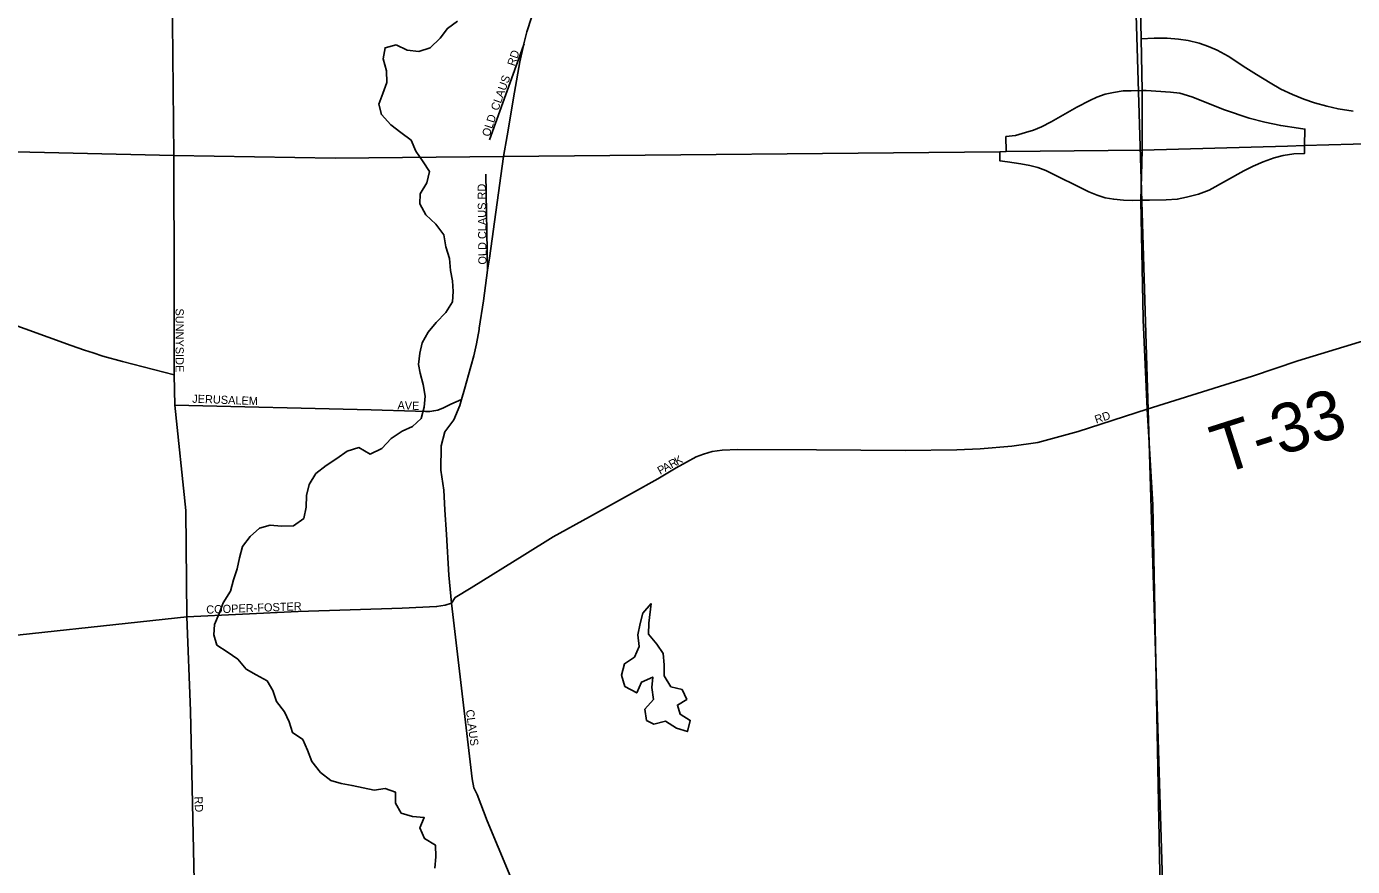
# Model space of a CAD drawing. Extents: x 1857828 to 2277390, y 930619 to 1324581.
# Drawn here: x 2021284 to 2029384, y 1235618 to 1240751 of the extents above; entities that cross this region are included whole.
import ezdxf

# ---------------------------------------------------------------- set-up
doc = ezdxf.new("R2010")
doc.units = 0
for name, color, linetype in [('GM_X_City_Street', 7, 'Continuous'), ('GM_X_City_Street_Text', 7, 'Continuous'), ('GM_X_Corporation', 7, 'Continuous'), ('GM_X_County_Road', 7, 'Continuous'), ('GM_X_Interchange_Ramps', 7, 'Continuous'), ('GM_X_Minor_Lake', 7, 'Continuous'), ('GM_X_Minor_River', 7, 'Continuous'), ('GM_X_State_Route', 7, 'Continuous'), ('GM_X_Township_Road', 7, 'Continuous'), ('GM_X_Township_Road_Text', 7, 'Continuous')]:
    doc.layers.add(name, color=color, linetype=linetype)

msp = doc.modelspace()

# ---------------------------------------------------------------- linework, layer by layer
at = {"layer": 'GM_X_City_Street'}
for points in [[(2024048.9, 1238900.4), (2024049.2, 1238902), (2024050, 1238907.3), (2024075.3, 1239074.8), (2024101.2, 1239261.1), (2024111.6, 1239335.8), (2024198.1, 1239955.5), (2024220.3, 1240083), (2024264.6, 1240350.1), (2024298.8, 1240534.9), (2024320.4, 1240634.8), (2024320.9, 1240637.3), (2024341, 1240717.6), (2024369.1, 1240806), (2024391.2, 1240876.3), (2024417.3, 1240946.6), (2024451.5, 1241030.9), (2024499.6, 1241147.5), (2024561.9, 1241286), (2024605.6, 1241369.3), (2024605.7, 1241369.3)], [(2022185.7, 1239170), (2022185.1, 1239961.8), (2022173.7, 1240983.2), (2022173.7, 1240983.3)], [(2024111.7, 1240058.1), (2024320.4, 1240634.8), (2024323.8, 1240644.4)], [(2024101.2, 1239261.1), (2024089.9, 1239849.5)], [(2018444.3, 1239511), (2018471.8, 1239511.2), (2018520, 1239511.6), (2018558, 1239511.9), (2018598.2, 1239506.2), (2018674.4, 1239498.8), (2018816.8, 1239477.9), (2019918.3, 1239314.3), (2020219.4, 1239258.5), (2020279.6, 1239246.9), (2020307.7, 1239243.1), (2020337.8, 1239235.3), (2020400.1, 1239215.8), (2020733.6, 1239098), (2021557.5, 1238801.5), (2021637.9, 1238774), (2021692.2, 1238756.4), (2021750.4, 1238736.8), (2021870.9, 1238703.7), (2022186.2, 1238621.9)], [(2022186.2, 1238621.9), (2022185.7, 1239170), (2022185.7, 1239170)], [(2024366.4, 1235254.4), (2024097.5, 1235897.9), (2024036.8, 1236058.2), (2024017.3, 1236099.4), (2024006.5, 1236153.5), (2023879.6, 1237228.3), (2023863.5, 1237399.4), (2023850.5, 1237646.4), (2023839.7, 1237798), (2023833.2, 1237917.2), (2023815.8, 1238040.7), (2023818.2, 1238189), (2023839.7, 1238274.7), (2023894.5, 1238347.7), (2023930.6, 1238434.1), (2023941.6, 1238470.7), (2023960.7, 1238534.5), (2023998.9, 1238673), (2024017, 1238739.4), (2024033.1, 1238811.6), (2024048.9, 1238900.4)], [(2022264.3, 1237144.8), (2022258, 1237793.7), (2022190, 1238437.1), (2022186.2, 1238621.9)], [(2022190, 1238437.1), (2023389.4, 1238409), (2023659.8, 1238399.8), (2023721.8, 1238399.3), (2023747.9, 1238397.9), (2023771.8, 1238402.5), (2023797.7, 1238407.2), (2023831.4, 1238420.1), (2023876.9, 1238443.3), (2023941.6, 1238470.7)], [(2022264.3, 1237144.8), (2022944.8, 1237176.2), (2023579.1, 1237197.3), (2023789.3, 1237206), (2023841.3, 1237214.7), (2023879.6, 1237228.3), (2023902.5, 1237262.3), (2024001.6, 1237321.4), (2024328.8, 1237525), (2024501.6, 1237632.8), (2024723.1, 1237754.2), (2024979.3, 1237896.6), (2025141, 1237987.4), (2025252.9, 1238054.8), (2025316.2, 1238088.9), (2025374.7, 1238120.9), (2025420.2, 1238137.7), (2025473.3, 1238153.4), (2025532.9, 1238161.5), (2025630.4, 1238165.3), (2026109.8, 1238164.2), (2026652.5, 1238161), (2026967.2, 1238164.7), (2027110.8, 1238170.7), (2027304.1, 1238187.5), (2027461.2, 1238209.7), (2027708.8, 1238276.9), (2028129.2, 1238413.4)], [(2016561.2, 1237189.1), (2016789, 1237171), (2017071.1, 1237176.2), (2017235.2, 1237176.3), (2017481.6, 1237168.4), (2017757.8, 1237165.3), (2018088.4, 1237151.6), (2018350.8, 1237144.1), (2018408.9, 1237141.6), (2018509.2, 1237132), (2018669.7, 1237114), (2018902.5, 1237091.8), (2019705.3, 1236995.5), (2020008.4, 1236959), (2020096.8, 1236947.2), (2020150.9, 1236942.5), (2020193, 1236939.6), (2020257.1, 1236937.2), (2020359, 1236943.7), (2020556.7, 1236964.8), (2020866.2, 1236992.6), (2022264.3, 1237144.8)], [(2022352.1, 1233549.1), (2022286.2, 1236569.5), (2022264.3, 1237144.8)]]:
    msp.add_lwpolyline(points, dxfattribs=at)
at = {"layer": 'GM_X_Corporation'}
msp.add_lwpolyline([(2026939.9, 1245626.5), (2027005.9, 1242780), (2025571.8, 1242786.6), (2025475.9, 1242205.5), (2028039.8, 1241561.9), (2028248.7, 1234721.2), (2028212.9, 1233663.7), (2027037.1, 1233774.1), (2025714.9, 1233901.8), (2025486.4, 1233852.4), (2025206.1, 1233746.5), (2024956.2, 1233540.3), (2024724.5, 1233324.1), (2024277.4, 1233160.2), (2024107.7, 1233097.9), (2022866.1, 1232643.5), (2020437.9, 1231414.6)], dxfattribs=at)
at = {"layer": 'GM_X_County_Road'}
for points in [[(2028099.3, 1240098.8), (2028099.5, 1240359.1), (2028093.8, 1240675.3), (2028073.4, 1241639.2)], [(2028094, 1239578.5), (2028091.9, 1239689.5), (2028099.2, 1239994.6), (2028099.3, 1240098.8)], [(2028105.4, 1238968), (2028094, 1239578.5)], [(2028129.2, 1238413.4), (2028105.6, 1238958.7), (2028105.4, 1238968)], [(2028352.1, 1229876), (2028237.7, 1232794.6), (2028224.6, 1234721.6), (2028164.3, 1237828.4), (2028129.2, 1238413.4)]]:
    msp.add_lwpolyline(points, dxfattribs=at)
at = {"layer": 'GM_X_Interchange_Ramps'}
for points in [[(2028099.5, 1240359.1), (2028032.3, 1240357), (2027982.5, 1240356.8), (2027924.5, 1240347.5), (2027874, 1240337.1), (2027823.5, 1240319.3), (2027779, 1240298.5), (2027700.3, 1240258.4), (2027544.5, 1240167.8), (2027485.1, 1240138.1), (2027436.1, 1240117.3), (2027387.1, 1240102.5), (2027324.8, 1240084.7), (2027267.3, 1240078.3), (2027268.2, 1239986.1)], [(2029091.5, 1240022.7), (2029093.3, 1240124.2), (2029054.2, 1240129.2), (2028945.8, 1240145.6), (2028847.8, 1240166.4), (2028752.8, 1240191.6), (2028602.9, 1240242.1), (2028402.5, 1240320.8), (2028329.8, 1240343.1), (2028271.9, 1240350.5), (2028124.4, 1240359.9), (2028099.5, 1240359.1)], [(2027230.4, 1239985.7), (2027230.9, 1239929), (2027277.2, 1239924.3), (2027357.4, 1239912.4), (2027412.3, 1239902), (2027462.8, 1239890.2), (2027510.3, 1239870.8), (2027773.1, 1239740.2), (2027825, 1239719.4), (2027874, 1239704.5), (2027926, 1239695.6), (2027986.1, 1239688.9), (2028042.6, 1239688.6), (2028091.9, 1239689.5)], [(2028091.9, 1239689.5), (2028144.1, 1239690.5), (2028246.6, 1239691.2), (2028313.4, 1239695.7), (2028369.8, 1239707.5), (2028442.6, 1239725.3), (2028509.4, 1239750.6), (2028720.2, 1239869.4), (2028776.6, 1239897.6), (2028839, 1239924.3), (2028905.8, 1239948.1), (2028960.7, 1239962.9), (2029026, 1239971.8), (2029090.7, 1239974), (2029091.5, 1240022.7)]]:
    msp.add_lwpolyline(points, dxfattribs=at)
at = {"layer": 'GM_X_Minor_Lake'}
for points in [[(2025100.7, 1237225.4), (2025048.7, 1237165.3), (2025033.2, 1237102.9), (2025019.7, 1237034.4), (2025026.3, 1236962.2), (2024998.7, 1236897.6), (2024936.8, 1236856.9), (2024919.3, 1236788.4), (2024940, 1236718.3), (2025012.6, 1236678.8), (2025042.1, 1236745.3), (2025110.1, 1236776.1), (2025104.6, 1236711.7), (2025115.2, 1236639.5), (2025061.6, 1236578.7), (2025072.1, 1236510.5)], [(2025072.1, 1236510.5), (2025116.5, 1236488.8), (2025188.6, 1236505.6), (2025255.2, 1236464), (2025321.6, 1236442.5), (2025339.1, 1236510.9), (2025276.6, 1236548.6), (2025260, 1236604.7), (2025317.9, 1236639.3), (2025289.4, 1236699.3), (2025221, 1236716.8), (2025180.3, 1236782.7), (2025179.7, 1236851.1), (2025173.1, 1236919.3), (2025134.5, 1236977.2), (2025083.9, 1237037), (2025085.3, 1237105.4), (2025100.7, 1237225.4)]]:
    msp.add_lwpolyline(points, dxfattribs=at)
at = {"layer": 'GM_X_Minor_River'}
for points in [[(2023917.1, 1240783.6), (2023855.3, 1240738.8), (2023811.6, 1240680.2), (2023749.9, 1240621.3), (2023681.8, 1240598.6), (2023609.5, 1240606), (2023543, 1240639.6)], [(2023543, 1240639.6), (2023474.9, 1240620.8), (2023463.4, 1240552.4), (2023484.1, 1240480.3), (2023484.7, 1240408), (2023461.1, 1240341.4), (2023435.6, 1240276.9), (2023452.2, 1240212.8), (2023508.9, 1240149), (2023571.5, 1240103.3), (2023634.1, 1240055.7), (2023662.7, 1239989.7), (2023707.4, 1239923.8), (2023746.1, 1239863.8), (2023730.6, 1239795.4), (2023689, 1239728.7), (2023687.5, 1239666.4), (2023724.1, 1239600.4), (2023784.8, 1239542.7), (2023833.5, 1239476.8), (2023846.2, 1239404.6), (2023868.8, 1239332.5), (2023873.4, 1239260.2), (2023886, 1239196.1), (2023890.6, 1239131.8), (2023887.1, 1239067.5), (2023845.4, 1239002.8), (2023787.7, 1238942), (2023738.1, 1238883.3), (2023700.5, 1238818.6), (2023686.9, 1238754.2), (2023679.5, 1238685.8), (2023689.9, 1238631.7), (2023706.6, 1238563.5), (2023719.2, 1238491.3), (2023713.7, 1238425), (2023696.2, 1238356.5), (2023642.4, 1238305.8), (2023578.4, 1238279.1), (2023512.6, 1238234.3), (2023454.9, 1238171.5), (2023382.9, 1238138.7), (2023314.3, 1238178.2), (2023242.3, 1238155.5), (2023180.4, 1238110.7), (2023114.6, 1238067.9), (2023052.7, 1238019.1), (2023011.1, 1237952.4), (2022995.6, 1237886), (2022992.2, 1237813.6), (2022978.7, 1237745.2), (2022914.9, 1237700.4), (2022842.6, 1237697.7), (2022772.3, 1237703.1), (2022708.3, 1237686.5), (2022650.5, 1237633.7), (2022602.8, 1237573), (2022585.3, 1237504.5), (2022571.8, 1237436.1), (2022548.3, 1237369.6), (2022530.8, 1237301.1), (2022485.2, 1237228.4), (2022461.7, 1237163.9), (2022432.1, 1237097.3), (2022428.6, 1237033), (2022447.2, 1236970.8), (2022509.8, 1236929.2), (2022574.3, 1236885.6), (2022627, 1236823.8), (2022687.5, 1236790.2), (2022754.1, 1236752.6), (2022788.7, 1236694.7), (2022811.3, 1236626.6), (2022860, 1236562.7), (2022888.6, 1236502.7), (2022909.2, 1236436.6), (2022971.8, 1236395), (2023000.4, 1236328.9), (2023027, 1236260.9), (2023079.8, 1236193), (2023144.4, 1236143.4), (2023206.8, 1236125.9), (2023273.1, 1236112.4), (2023341.5, 1236099), (2023407.8, 1236085.5), (2023476, 1236094.2), (2023538.4, 1236072.6), (2023538.9, 1236006.3), (2023573.5, 1235944.4), (2023642, 1235922.9), (2023714.3, 1235917.5), (2023686.7, 1235855), (2023715.3, 1235788.9), (2023781.9, 1235749.4), (2023784.5, 1235677.1), (2023779, 1235608.7)]]:
    msp.add_lwpolyline(points, dxfattribs=at)
at = {"layer": 'GM_X_State_Route'}
for points in [[(2018407.8, 1240025.3), (2019282.4, 1240029.8), (2022185.1, 1239961.8), (2023170.1, 1239945.3), (2024198.1, 1239955.5), (2027230.4, 1239985.7), (2027268.2, 1239986.1), (2028099.2, 1239994.6)], [(2028099.2, 1239994.6), (2028987.1, 1240019.7)], [(2028987.1, 1240019.7), (2029091.5, 1240022.7), (2029983.1, 1240048.8), (2030336.4, 1240055.8), (2030636.6, 1240034.6), (2030866.2, 1239995.8), (2031216, 1239914.5), (2031915.4, 1239663.7), (2032472.1, 1239487.4), (2032790, 1239427.3), (2033123.5, 1239421), (2033186.4, 1239424)]]:
    msp.add_lwpolyline(points, dxfattribs=at)
at = {"layer": 'GM_X_Township_Road'}
for points in [[(2028093.8, 1240675.3), (2028172.4, 1240679.2), (2028252.6, 1240679.7), (2028320.8, 1240674.3), (2028379.9, 1240665.6), (2028447.1, 1240648.8), (2028503.9, 1240629.3), (2028557, 1240606), (2028624.2, 1240568.7), (2028732, 1240498.8), (2028797.5, 1240457.1), (2028880.4, 1240406.2), (2028945.9, 1240368.2), (2029018, 1240334.7), (2029086.8, 1240307.3), (2029151.2, 1240283.7), (2029227.7, 1240264.5), (2029296.4, 1240246.9), (2029387.4, 1240234.4)], [(2028129.2, 1238413.4), (2028773.1, 1238613.8), (2029051, 1238707), (2029613.3, 1238878.7), (2029812.6, 1238943.7), (2030119.7, 1239043.3), (2030355.3, 1239118.6), (2030511.3, 1239171.7), (2030789.8, 1239258.9), (2030943, 1239309.8), (2031090.4, 1239369.4), (2031424.6, 1239524.9), (2031629.3, 1239612.1)]]:
    msp.add_lwpolyline(points, dxfattribs=at)

# ---------------------------------------------------------------- texts
at = {"layer": 'GM_X_City_Street_Text'}
for s, rotation, p in [('RD', 71.5614, (2024266.7, 1240504.9)), ('CLAUS', 70.27723, (2024165.5, 1240232.3)), ('OLD', 72.17605, (2024112.6, 1240073.6)), ('OLD CLAUS RD', 90.57264, (2024094.6, 1239296.2)), ('SUNNYSIDE', 270, (2022195, 1239027.9)), ('JERUSALEM', 357.85354, (2022296, 1238452.1)), ('A', 357.76968, (2023550, 1238412.5)), ('V', 357.76968, (2023594, 1238410.8)), ('E', 358.56344, (2023638.7, 1238409)), ('RD', 18.42402, (2027819, 1238324)), ('K', 28.98029, (2025259.4, 1238068.5)), ('P', 28.97235, (2025155.4, 1238010.9)), ('A', 28.96425, (2025186.2, 1238028)), ('R', 28.98152, (2025224.7, 1238049.3)), ('COOPER-FOSTER', 2.06269, (2022383.2, 1237162.9)), ('CLAUS', 277.43121, (2023968.1, 1236573.9)), ('RD', 273.01159, (2022309.4, 1236045.2))]:
    msp.add_text(s, height=50, rotation=rotation, dxfattribs=at).set_placement(p)
at = {"layer": 'GM_X_Township_Road_Text'}
msp.add_text('T-33', height=300, rotation=17.65372, dxfattribs=at).set_placement((2028582.2, 1238012.4))

doc.saveas('drawing.dxf')
